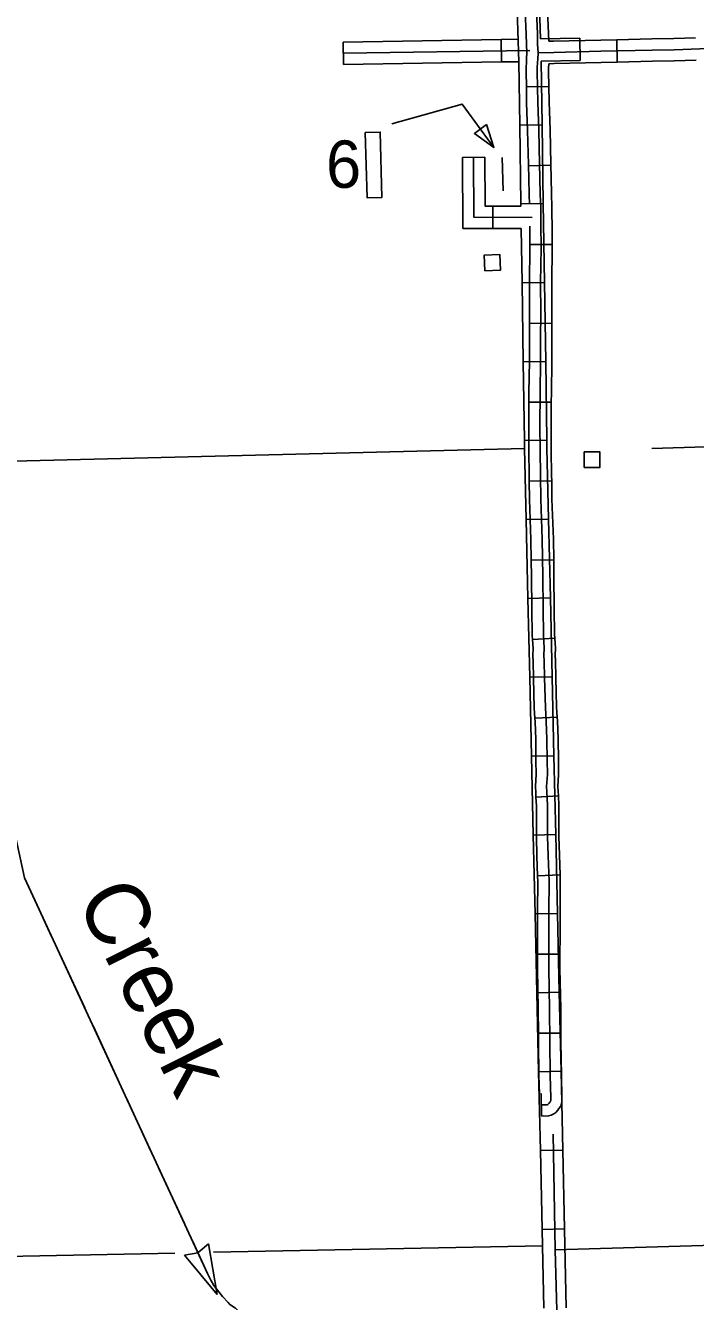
# Model space of a CAD drawing. Extents: x 1084508 to 1142749, y 1057638 to 1093403.
# Drawn here: x 1110384 to 1111791, y 1062311 to 1064991 of the extents above; entities that cross this region are included whole.
import ezdxf

# ---------------------------------------------------------------- set-up
doc = ezdxf.new("R2010")
doc.units = 0
for name, color, linetype in [('Level 2', 7, 'Continuous'), ('Level 32', 7, 'Continuous'), ('Level 35', 7, 'Continuous'), ('Level 43', 7, 'Continuous'), ('Level 45', 7, 'Continuous'), ('Level 5', 7, 'Continuous'), ('Level 56', 7, 'Continuous')]:
    doc.layers.add(name, color=color, linetype=linetype)

msp = doc.modelspace()

# ---------------------------------------------------------------- linework, layer by layer
at = {"layer": 'Level 2'}
msp.add_lwpolyline([(1111524.2, 1061184), (1111518.1, 1061610.7), (1111514.4, 1061756.9), (1111495.6, 1062419.2), (1111491.9, 1062661.9)], dxfattribs=at)
at = {"layer": 'Level 32'}
for p, q in [((1111548.7, 1064917.3), (1111547.8, 1064964.4)), ((1111626.2, 1064914.2), (1111625.1, 1064961.3)), ((1111482.5, 1064863), (1111435.5, 1064862.1)), ((1111421.5, 1064781.9), (1111468.6, 1064782.6)), ((1111301, 1064713.9), (1111348.1, 1064714.2)), ((1111486.9, 1064697.4), (1111439.8, 1064696.4)), ((1111424, 1064616.2), (1111471, 1064616.9)), ((1111365.2, 1064564.5), (1111365.3, 1064611.6)), ((1111489.9, 1064531.3), (1111442.8, 1064531.1)), ((1111426.4, 1064450.5), (1111473.5, 1064451.2)), ((1111489, 1064365.3), (1111441.9, 1064365.6)), ((1111428.9, 1064284.8), (1111476, 1064285.5)), ((1111487.8, 1064199.6), (1111440.7, 1064199.9)), ((1111431.4, 1064119), (1111478.4, 1064119.7)), ((1111488.6, 1064034.3), (1111441.6, 1064033.8)), ((1111435, 1063953.2), (1111482.1, 1063954.2)), ((1111492.8, 1063868.7), (1111445.8, 1063868)), ((1111438.7, 1063787.5), (1111485.8, 1063788.5)), ((1111495.2, 1063704.1), (1111448.2, 1063701.2)), ((1111442.4, 1063621.8), (1111489.5, 1063622.9)), ((1111500.2, 1063538.4), (1111453.2, 1063535.7)), ((1111446.2, 1063456.1), (1111493.3, 1063457.2)), ((1111502.6, 1063372.6), (1111455.6, 1063370.3)), ((1111449.9, 1063290.4), (1111497, 1063291.5)), ((1111506.2, 1063206.6), (1111459.1, 1063204.9)), ((1111453.6, 1063124.7), (1111500.7, 1063125.8)), ((1111506, 1063040), (1111458.9, 1063040.2)), ((1111457.4, 1062959), (1111504.4, 1062960.1)), ((1111507.9, 1062874.5), (1111460.9, 1062874.2)), ((1111461.1, 1062793.4), (1111508.2, 1062794.4)), ((1111467.3, 1062700.2), (1111466.2, 1062747.3)), ((1111464.8, 1062627.7), (1111511.9, 1062628.7)), ((1111468.6, 1062462), (1111515.6, 1062463))]:
    msp.add_line(p, q, dxfattribs=at)
for points in [[(1111445.1, 1065359.8), (1111446.6, 1065307.2), (1111455.5, 1065087.3), (1111456.4, 1065021.6), (1111458.6, 1064973.5), (1111459.1, 1064951.9), (1111460, 1064933.9)], [(1111413.2, 1065112.8), (1111419.5, 1064915)], [(1111460.2, 1065114.4), (1111465.4, 1064962.9)], [(1111432.7, 1065028.2), (1111432.8, 1065020.9), (1111435.1, 1064972.7), (1111435.5, 1064951.1), (1111436.4, 1064933.9)], [(1111479.8, 1065028.9), (1111479.9, 1065022.3), (1111482.2, 1064974.2), (1111482.5, 1064957.9)], [(1111465.4, 1064962.9), (1111547.8, 1064964.4)], [(1111625.1, 1064961.3), (1111699.1, 1064963.1), (1111745, 1064963.7), (1111790.5, 1064965.3)], [(1111051.1, 1064932.9), (1111442.7, 1064938.9)], [(1111460, 1064933.9), (1111493, 1064934.6), (1111592.1, 1064937), (1111699.5, 1064939.6), (1111745.6, 1064940.2), (1111800, 1064942.1), (1111906.4, 1064943.2), (1111995.9, 1064946.3), (1112089, 1064947.5), (1112135.6, 1064948.5), (1112215.7, 1064951.5), (1112257.6, 1064952.6), (1112316.9, 1064954.3)], [(1111482.5, 1064957.9), (1111492.4, 1064958.2), (1111591.5, 1064960.5), (1111625.1, 1064961.3)], [(1111419.5, 1064915), (1111421.5, 1064781.9)], [(1111435.5, 1064862.1), (1111434.9, 1064893.8), (1111434.9, 1064902.6), (1111435.5, 1064914.1), (1111435.8, 1064921.5), (1111436.4, 1064933.9)], [(1111466.8, 1062723.8), (1111472.5, 1062723.9), (1111476.2, 1062723.5), (1111477.9, 1062723.8), (1111479.2, 1062724), (1111480.6, 1062724.8), (1111481.8, 1062725.6), (1111483.1, 1062727), (1111484.6, 1062729.3), (1111485.8, 1062731), (1111486.5, 1062733.4), (1111486.5, 1062738), (1111485.4, 1062786), (1111484.6, 1062855.8), (1111484, 1062924.8), (1111482.3, 1063009.8), (1111482.6, 1063076.8), (1111482.6, 1063130.7), (1111483.1, 1063192.9), (1111481.2, 1063247.2), (1111480, 1063287.5), (1111480, 1063352.5), (1111478.6, 1063381.2), (1111478, 1063392.3), (1111479.5, 1063417.6), (1111479.2, 1063446.8), (1111478.6, 1063491.7), (1111477.2, 1063529.2), (1111475.5, 1063558.1), (1111473.8, 1063620.9), (1111472.9, 1063655.5), (1111472.4, 1063668.3), (1111472.9, 1063682.8), (1111471.2, 1063710.9), (1111470.4, 1063766), (1111469.8, 1063834.2), (1111468.7, 1063911.7), (1111465.5, 1063995.8), (1111465, 1064044.9), (1111464.1, 1064099.1), (1111463.8, 1064151.1), (1111464.4, 1064219.8), (1111465.3, 1064286), (1111465.3, 1064333.7), (1111465.5, 1064386.8), (1111465.3, 1064451.3), (1111466.4, 1064523.7), (1111466.1, 1064572.8), (1111465.5, 1064593.3), (1111465.5, 1064610.6), (1111464.7, 1064635.6), (1111463.8, 1064671.4), (1111463.3, 1064699.5), (1111461.6, 1064771), (1111459.6, 1064829.3), (1111458.4, 1064894), (1111458.4, 1064902), (1111459, 1064913), (1111459.3, 1064920.4), (1111460, 1064933.9)], [(1111466.6, 1064915.8), (1111548.7, 1064917.3)], [(1111466.6, 1064915.8), (1111468.6, 1064782.6)], [(1111482.5, 1064863), (1111482, 1064894.2), (1111482, 1064901.4), (1111482.5, 1064910.8)], [(1111482.5, 1064910.8), (1111493.6, 1064911.1), (1111592.6, 1064913.4), (1111626.2, 1064914.2)], [(1111626.2, 1064914.2), (1111700, 1064916.1), (1111746.1, 1064916.6), (1111792.2, 1064918.2)], [(1111439.8, 1064696.4), (1111439.7, 1064699), (1111438, 1064770.4), (1111436, 1064828.7), (1111435.5, 1064862.1)], [(1111486.9, 1064697.4), (1111486.8, 1064700), (1111485.1, 1064771.7), (1111483.1, 1064829.9), (1111482.5, 1064863)], [(1111421.5, 1064781.9), (1111424, 1064616.2)], [(1111468.6, 1064782.6), (1111471, 1064616.9)], [(1111301, 1064713.9), (1111302, 1064564.7), (1111365.2, 1064564.5)], [(1111324.6, 1064714), (1111325.4, 1064588.1), (1111447.9, 1064587.8)], [(1111348.1, 1064714.2), (1111348.8, 1064611.6), (1111365.3, 1064611.6)], [(1111441.8, 1064616.7), (1111441.2, 1064634.9), (1111440.3, 1064670.8), (1111439.8, 1064696.4)], [(1111489.9, 1064531.3), (1111489.6, 1064573.2), (1111489.1, 1064593.6), (1111489.1, 1064611), (1111488.2, 1064636.3), (1111487.4, 1064671.9), (1111486.9, 1064697.4)], [(1111424, 1064616.2), (1111424, 1064611.4)], [(1111471, 1064616.9), (1111473.5, 1064451.2)], [(1111365.3, 1064611.6), (1111424, 1064611.4)], [(1111365.2, 1064564.5), (1111424.7, 1064564.3)], [(1111424.7, 1064564.3), (1111426.4, 1064450.5)], [(1111442.8, 1064531.1), (1111442.6, 1064569.6)], [(1111441.9, 1064365.6), (1111442, 1064386.8), (1111441.7, 1064451.4), (1111442.9, 1064523.8), (1111442.8, 1064531.1)], [(1111489, 1064365.3), (1111489.1, 1064386.8), (1111488.8, 1064451.1), (1111489.9, 1064523.6), (1111489.9, 1064531.3)], [(1111426.4, 1064450.5), (1111428.9, 1064284.8)], [(1111473.5, 1064451.2), (1111476, 1064285.5)], [(1111440.7, 1064199.9), (1111440.9, 1064220.1), (1111441.7, 1064286.1), (1111441.7, 1064333.8), (1111441.9, 1064365.6)], [(1111487.8, 1064199.6), (1111487.9, 1064219.6), (1111488.8, 1064285.8), (1111488.8, 1064333.6), (1111489, 1064365.3)], [(1111428.9, 1064284.8), (1111431.4, 1064119)], [(1111476, 1064285.5), (1111478.4, 1064119.7)], [(1111441.6, 1064033.8), (1111441.4, 1064044.6), (1111440.6, 1064098.9), (1111440.3, 1064151.1), (1111440.7, 1064199.9)], [(1111488.6, 1064034.3), (1111488.5, 1064045.2), (1111487.7, 1064099.4), (1111487.4, 1064151.1), (1111487.8, 1064199.6)], [(1111431.4, 1064119), (1111431.6, 1064102.3), (1111435, 1063953.2)], [(1111478.4, 1064119.7), (1111478.7, 1064103.2), (1111482.1, 1063954.2)], [(1111445.8, 1063868), (1111445.1, 1063911.1), (1111442, 1063995.2), (1111441.6, 1064033.8)], [(1111492.8, 1063868.7), (1111492.2, 1063912.3), (1111489.1, 1063996.3), (1111488.6, 1064034.3)], [(1111435, 1063953.2), (1111438.7, 1063787.5)], [(1111482.1, 1063954.2), (1111485.8, 1063788.5)], [(1111448.2, 1063701.2), (1111447.7, 1063710), (1111446.8, 1063765.7), (1111446.3, 1063833.9), (1111445.8, 1063868)], [(1111495.2, 1063704.1), (1111494.7, 1063711.8), (1111493.9, 1063766.3), (1111493.3, 1063834.4), (1111492.8, 1063868.7)], [(1111438.7, 1063787.5), (1111442.4, 1063621.8)], [(1111485.8, 1063788.5), (1111489.5, 1063622.9)], [(1111500.2, 1063538.4), (1111499, 1063559.1), (1111497.3, 1063621.5), (1111496.5, 1063656.4), (1111495.9, 1063668.4), (1111496.5, 1063683.1), (1111495.2, 1063704.1)], [(1111453.2, 1063535.7), (1111452, 1063557.1), (1111450.2, 1063620.3), (1111449.4, 1063654.7), (1111448.8, 1063668.3), (1111449.4, 1063682.6), (1111448.2, 1063701.2)], [(1111442.4, 1063621.8), (1111446.2, 1063456.1)], [(1111489.5, 1063622.9), (1111493.3, 1063457.2)], [(1111455.6, 1063370.3), (1111455.1, 1063380), (1111454.5, 1063392.3), (1111455.9, 1063418.1), (1111455.6, 1063446.5), (1111455.1, 1063491.1), (1111453.7, 1063528), (1111453.2, 1063535.7)], [(1111502.6, 1063372.6), (1111502.1, 1063382.4), (1111501.6, 1063392.2), (1111503, 1063417), (1111502.7, 1063447.1), (1111502.1, 1063492.3), (1111500.7, 1063530.3), (1111500.2, 1063538.4)], [(1111446.2, 1063456.1), (1111449.9, 1063290.4)], [(1111493.3, 1063457.2), (1111497, 1063291.5)], [(1111459.1, 1063204.9), (1111457.6, 1063246.4), (1111456.5, 1063287.2), (1111456.5, 1063351.9), (1111455.6, 1063370.3)], [(1111506.2, 1063206.6), (1111504.7, 1063247.9), (1111503.6, 1063287.8), (1111503.6, 1063353.1), (1111502.6, 1063372.6)], [(1111449.9, 1063290.4), (1111453.6, 1063124.7)], [(1111497, 1063291.5), (1111500.7, 1063125.8)], [(1111458.9, 1063040.2), (1111459, 1063076.8), (1111459, 1063130.8), (1111459.6, 1063192.6), (1111459.1, 1063204.9)], [(1111506, 1063040), (1111506.1, 1063076.7), (1111506.1, 1063130.6), (1111506.7, 1063193.3), (1111506.2, 1063206.6)], [(1111453.6, 1063124.7), (1111457.4, 1062959)], [(1111500.7, 1063125.8), (1111504.4, 1062960.1)], [(1111460.9, 1062874.2), (1111460.5, 1062924.5), (1111458.7, 1063009.6), (1111458.9, 1063040.2)], [(1111507.9, 1062874.5), (1111507.5, 1062925.2), (1111505.8, 1063009.9), (1111506, 1063040)], [(1111457.4, 1062959), (1111461.1, 1062793.4)], [(1111504.4, 1062960.1), (1111508.2, 1062794.4)], [(1111462.8, 1062747.2), (1111461.9, 1062785.6), (1111461, 1062855.6), (1111460.9, 1062874.2)], [(1111467.3, 1062700.2), (1111471.5, 1062700.3), (1111476.7, 1062699.8), (1111482, 1062700.6), (1111487.3, 1062701.7), (1111492.8, 1062704.7), (1111497.2, 1062707.6), (1111501.5, 1062712.3), (1111503.9, 1062715.8), (1111507.5, 1062721), (1111509.9, 1062730.2), (1111510.1, 1062738), (1111508.9, 1062786.4), (1111508.1, 1062856.1), (1111507.9, 1062874.5)], [(1111461.1, 1062793.4), (1111464.8, 1062627.7)], [(1111508.2, 1062794.4), (1111511.9, 1062628.7)], [(1111464.8, 1062627.7), (1111468.6, 1062462)], [(1111511.9, 1062628.7), (1111515.6, 1062463)], [(1111468.6, 1062462), (1111469.3, 1062427.9), (1111472.1, 1062296.3)], [(1111515.6, 1062463), (1111516.4, 1062428.9), (1111519.1, 1062297.3)]]:
    msp.add_lwpolyline(points, dxfattribs=at)
at = {"layer": 'Level 43'}
for p, q in [((1110767.9, 1062431.7), (1110745.9, 1062413.3)), ((1110786.3, 1062325.5), (1110767.9, 1062431.7)), ((1110717.3, 1062408.3), (1110745.6, 1062413.2)), ((1110786.3, 1062325.5), (1110717.3, 1062408.3))]:
    msp.add_line(p, q, dxfattribs=at)
for points in [[(1109175.3, 1064904.9), (1110204.3, 1063983.6), (1110207.3, 1063980), (1110209.9, 1063976.3), (1110212, 1063972.3), (1110214.7, 1063966.4), (1110216.5, 1063960.8), (1110217.7, 1063955.2), (1110381.5, 1063200.8), (1110766.1, 1062369.3), (1110772.6, 1062355.1), (1110779.3, 1062344), (1110789.5, 1062331.2), (1110797.1, 1062321.1), (1110809.2, 1062308.6), (1110812.9, 1062304.4), (1110824.5, 1062296.3), (1111508.7, 1061660)], [(1110386.2, 1063190.4), (1110412.3, 1063134)], [(1110412.3, 1063134), (1110438.4, 1063077.6)], [(1110455.8, 1063040), (1110508, 1062927.2)], [(1110525.4, 1062889.6), (1110577.6, 1062776.8)], [(1110595, 1062739.2), (1110647.1, 1062626.4)], [(1110664.5, 1062588.8), (1110716.7, 1062476)], [(1110734.1, 1062438.4), (1110766.1, 1062369.3), (1110772.6, 1062355.1), (1110779.3, 1062344), (1110784.2, 1062337.9)]]:
    msp.add_lwpolyline(points, dxfattribs=at)
at = {"layer": 'Level 45'}
for p, q in [((1111051.5, 1064909.3), (1111050.8, 1064956.4)), ((1111382.9, 1064914.5), (1111382.2, 1064961.5))]:
    msp.add_line(p, q, dxfattribs=at)
for points in [[(1111050.8, 1064956.4), (1111216.5, 1064959)], [(1111216.5, 1064959), (1111382.2, 1064961.5)], [(1111382.2, 1064961.5), (1111418, 1064962.1)], [(1111051.5, 1064909.3), (1111217.2, 1064911.9)], [(1111217.2, 1064911.9), (1111382.9, 1064914.5)], [(1111382.9, 1064914.5), (1111419.5, 1064915)]]:
    msp.add_lwpolyline(points, dxfattribs=at)
at = {"layer": 'Level 5'}
for points in [[(1111698.7, 1064102.3), (1112216.7, 1064118.4)], [(1109764.1, 1064060.9), (1111431.6, 1064102.2)], [(1112809.3, 1062457.6), (1111495.6, 1062419.2)], [(1111469.3, 1062427.9), (1110778.2, 1062414.1)], [(1110697.5, 1062412.5), (1109809.6, 1062394.7)]]:
    msp.add_lwpolyline(points, dxfattribs=at)
at = {"layer": 'Level 56'}
for points in [[(1111367.4, 1064734.8), (1111300.9, 1064826.1), (1111152.6, 1064784.3)], [(1111386.4, 1064643.5), (1111384.5, 1064713.9)]]:
    msp.add_lwpolyline(points, dxfattribs=at)
for points in [[(1111352, 1064783.1), (1111326.2, 1064764.2), (1111367.4, 1064734.8)], [(1111097.2, 1064766.4), (1111128.5, 1064767.2), (1111132.2, 1064630), (1111100.9, 1064629.1)], [(1111348.4, 1064476), (1111347.1, 1064508.7), (1111379.9, 1064510), (1111381.1, 1064477.3)], [(1111557.1, 1064062.8), (1111557.1, 1064095.4), (1111589.9, 1064095.4), (1111589.9, 1064062.8)]]:
    msp.add_lwpolyline(points, close=True, dxfattribs=at)

# ---------------------------------------------------------------- texts
at = {"layer": 'Level 35'}
msp.add_text('Creek', height=132.58, rotation=296.814, dxfattribs=at).set_placement((1110488.6, 1063155.2))
at = {"layer": 'Level 56'}
msp.add_text('6', height=99.4, dxfattribs=at).set_placement((1111014.6, 1064650.1))

doc.saveas('drawing.dxf')
